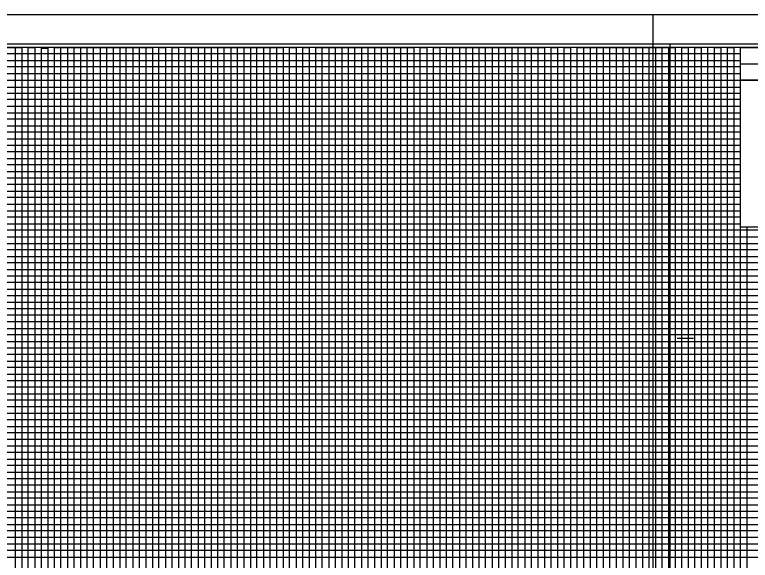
# Model space of a CAD drawing. Extents: x 2345490 to 2436403, y 465165 to 573888.
# Drawn here: x 2411590 to 2412153, y 553912 to 554329 of the extents above; entities that cross this region are included whole.
import ezdxf

# ---------------------------------------------------------------- set-up
doc = ezdxf.new("R2010")
doc.units = 0
for name, color, linetype in [('Old_Level_18', 7, 'Continuous'), ('Old_Level_40', 7, 'Continuous'), ('Old_Level_41', 7, 'Continuous'), ('Old_Level_42', 7, 'Continuous'), ('Old_Level_43', 7, 'Continuous'), ('Old_Level_50', 7, 'Continuous'), ('Old_Level_51', 7, 'Continuous')]:
    doc.layers.add(name, color=color, linetype=linetype)

msp = doc.modelspace()

# ---------------------------------------------------------------- linework, layer by layer
at = {"layer": 'Old_Level_18'}
msp.add_lwpolyline([(2412345.325, 554304.1845), (2410845.325, 554304.1845), (2410845.325, 553254.1845), (2412345.325, 553254.1845)], close=True, dxfattribs=at)
at = {"layer": 'Old_Level_40'}
msp.add_line((2412145.275, 554291.6345), (2412345.325, 554291.6345), dxfattribs=at)
for points in [[(2412145.275, 554304.1845), (2412345.325, 554304.1845), (2412345.325, 554279.1345), (2412145.275, 554279.1345)], [(2412145.275, 554279.1345), (2412245.325, 554279.1345), (2412245.325, 554166.6345), (2412145.275, 554166.6345)]]:
    msp.add_lwpolyline(points, close=True, dxfattribs=at)
at = {"layer": 'Old_Level_41'}
msp.add_line((2412096.825, 554081.6845), (2412109.325, 554081.6845), dxfattribs=at)
for points in [[(2411545.325, 554304.1845), (2411595.325, 554304.1845), (2411595.325, 553279.1845)], [(2411570.325, 553279.1845), (2411620.325, 553279.1845), (2411620.325, 554304.1845), (2411670.325, 554304.1845), (2411670.325, 553279.1845), (2411720.325, 553279.1845), (2411720.325, 554304.1845), (2411770.325, 554304.1845), (2411770.325, 553279.1845), (2411820.325, 553279.1845), (2411820.325, 554304.1845), (2411870.325, 554304.1845), (2411870.325, 553279.1845), (2411920.325, 553279.1845), (2411920.325, 554304.1845), (2411970.325, 554304.1845), (2411970.325, 553279.1845), (2412020.325, 553279.1845), (2412020.325, 554304.1845), (2412070.325, 554304.1845), (2412070.325, 553279.1845), (2412120.325, 553279.1845), (2412120.325, 554304.1845)], [(2411645.325, 553279.1845), (2411645.325, 554304.1845), (2411695.325, 554304.1845), (2411695.325, 553279.1845)], [(2411745.325, 553279.1845), (2411745.325, 554304.1845), (2411795.325, 554304.1845), (2411795.325, 553279.1845)], [(2411845.325, 553279.1845), (2411845.325, 554304.1845), (2411895.325, 554304.1845), (2411895.325, 553279.1845)], [(2411945.325, 553279.1845), (2411945.325, 554304.1845), (2411995.325, 554304.1845), (2411995.325, 553279.1845)], [(2412045.325, 553279.1845), (2412045.325, 554304.1845), (2412095.325, 554304.1845), (2412095.325, 553279.1845)], [(2412145.325, 553279.1845), (2412145.325, 554304.1845), (2412171.625, 554304.1845)], [(2410845.325, 554254.1845), (2412145.275, 554254.1845)], [(2412145.275, 554204.1845), (2410845.325, 554204.1845), (2410845.325, 554154.1345), (2412345.325, 554154.1345)], [(2412345.325, 554129.1845), (2410845.325, 554129.1845), (2410845.325, 554179.1845), (2412145.275, 554179.1845)], [(2412345.325, 554104.1845), (2410845.325, 554104.1845), (2410845.325, 554054.1845), (2412345.325, 554054.1845)], [(2412345.325, 554029.1845), (2410845.325, 554029.1845), (2410845.325, 554079.1845), (2412345.325, 554079.1845)], [(2412345.325, 554004.1845), (2410845.325, 554004.1845), (2410845.325, 553954.1845), (2412345.325, 553954.1845)]]:
    msp.add_lwpolyline(points, dxfattribs=at)
at = {"layer": 'Old_Level_42'}
for points in [[(2412145.275, 554229.1845), (2410845.425, 554229.1845), (2410845.425, 554279.1345), (2412145.275, 554279.1345)], [(2412345.325, 553929.1845), (2410845.325, 553929.1845), (2410845.325, 553979.1845), (2412345.325, 553979.1845)]]:
    msp.add_lwpolyline(points, dxfattribs=at)
at = {"layer": 'Old_Level_43'}
for p, q in [((2412295.325, 554124.1845), (2410895.325, 554124.1845)), ((2410895.325, 554119.1845), (2412295.325, 554119.1845)), ((2412295.325, 554099.1845), (2410895.325, 554099.1845))]:
    msp.add_line(p, q, dxfattribs=at)
for points in [[(2411585.325, 554304.1845), (2411590.325, 554304.1845), (2411590.325, 553279.1845), (2411600.325, 553279.1845), (2411600.325, 554304.1845), (2411605.325, 554304.1845), (2411605.325, 553279.1845)], [(2411610.325, 553279.1845), (2411610.325, 554303.5845), (2411615.325, 554303.5845), (2411615.325, 553279.1845)], [(2411625.325, 553279.1845), (2411625.325, 554304.1845), (2411630.325, 554304.1845), (2411630.325, 553279.1845)], [(2411635.325, 553279.1845), (2411635.325, 554304.1845), (2411640.325, 554304.1845), (2411640.325, 553279.1845)], [(2411650.325, 553279.1845), (2411650.325, 554304.1845), (2411655.325, 554304.1845), (2411655.325, 553279.1845)], [(2411660.325, 553279.1845), (2411660.325, 554304.1845), (2411665.325, 554304.1845), (2411665.325, 553279.1845)], [(2411675.325, 553279.1845), (2411675.325, 554304.1845), (2411680.325, 554304.1845), (2411680.325, 553279.1845)], [(2411685.325, 553279.1845), (2411685.325, 554304.1845), (2411690.325, 554304.1845), (2411690.325, 553279.1845)], [(2411700.325, 553279.1845), (2411700.325, 554304.1845), (2411705.325, 554304.1845), (2411705.325, 553279.1845)], [(2411710.325, 553279.1845), (2411710.325, 554304.1845), (2411715.325, 554304.1845), (2411715.325, 553279.1845)], [(2411725.325, 553279.1845), (2411725.325, 554304.1845), (2411730.325, 554304.1845), (2411730.325, 553279.1845)], [(2411735.325, 553279.1845), (2411735.325, 554304.1845), (2411740.325, 554304.1845), (2411740.325, 553279.1845)], [(2411750.325, 553279.1845), (2411750.325, 554304.1845), (2411755.325, 554304.1845), (2411755.325, 553279.1845)], [(2411760.325, 553279.1845), (2411760.325, 554304.1845), (2411765.325, 554304.1845), (2411765.325, 553279.1845)], [(2411775.325, 553279.1845), (2411775.325, 554304.1845), (2411780.325, 554304.1845), (2411780.325, 553279.1845)], [(2411785.325, 553279.1845), (2411785.325, 554304.1845), (2411790.325, 554304.1845), (2411790.325, 553279.1845)], [(2411800.325, 553279.1845), (2411800.325, 554304.1845), (2411805.325, 554304.1845), (2411805.325, 553279.1845)], [(2411810.325, 553279.1845), (2411810.325, 554304.1845), (2411815.325, 554304.1845), (2411815.325, 553279.1845)], [(2411825.325, 553279.1845), (2411825.325, 554304.1845), (2411830.325, 554304.1845), (2411830.325, 553279.1845)], [(2411835.325, 553279.1845), (2411835.325, 554304.1845), (2411840.325, 554304.1845), (2411840.325, 553279.1845)], [(2411850.325, 553279.1845), (2411850.325, 554304.1845), (2411855.325, 554304.1845), (2411855.325, 553279.1845)], [(2411860.325, 553279.1845), (2411860.325, 554304.1845), (2411865.325, 554304.1845), (2411865.325, 553279.1845)], [(2411875.325, 553279.1845), (2411875.325, 554304.1845), (2411880.325, 554304.1845), (2411880.325, 553279.1845)], [(2411885.325, 553279.1845), (2411885.325, 554304.1845), (2411890.325, 554304.1845), (2411890.325, 553279.1845)], [(2411900.325, 553279.1845), (2411900.325, 554304.1845), (2411905.325, 554304.1845), (2411905.325, 553279.1845)], [(2411910.325, 553279.1845), (2411910.325, 554304.1845), (2411915.325, 554304.1845), (2411915.325, 553279.1845)], [(2411925.325, 553279.1845), (2411925.325, 554304.1845), (2411930.325, 554304.1845), (2411930.325, 553279.1845)], [(2411935.325, 553279.1845), (2411935.325, 554304.1845), (2411940.325, 554304.1845), (2411940.325, 553279.1845)], [(2411950.325, 553279.1845), (2411950.325, 554304.1845), (2411955.325, 554304.1845), (2411955.325, 553279.1845)], [(2411960.325, 553279.1845), (2411960.325, 554304.1845), (2411965.325, 554304.1845), (2411965.325, 553279.1845)], [(2411975.325, 553279.1845), (2411975.325, 554304.1845), (2411980.325, 554304.1845), (2411980.325, 553279.1845)], [(2411985.325, 553279.1845), (2411985.325, 554304.1845), (2411990.325, 554304.1845), (2411990.325, 553279.1845)], [(2412000.325, 553279.1845), (2412000.325, 554304.1845), (2412005.325, 554304.1845), (2412005.325, 553279.1845)], [(2412010.325, 553279.1845), (2412010.325, 554304.1845), (2412015.325, 554304.1845), (2412015.325, 553279.1845)], [(2412025.325, 553279.1845), (2412025.325, 554304.1845), (2412030.325, 554304.1845), (2412030.325, 553279.1845)], [(2412035.325, 553279.1845), (2412035.325, 554304.1845), (2412040.325, 554304.1845), (2412040.325, 553279.1845)], [(2412050.325, 553279.1845), (2412050.325, 554304.1845), (2412055.325, 554304.1845), (2412055.325, 553279.1845)], [(2412060.325, 553279.1845), (2412060.325, 554304.1845), (2412065.325, 554304.1845), (2412065.325, 553279.1845)], [(2412075.325, 553279.1845), (2412075.325, 554304.1845), (2412080.325, 554304.1845), (2412080.325, 553279.1845)], [(2412085.325, 553279.1845), (2412085.325, 554304.1845), (2412090.325, 554304.1845), (2412090.325, 553279.1845)], [(2412100.325, 553279.1845), (2412100.325, 554304.1845), (2412105.325, 554304.1845), (2412105.325, 553279.1845)], [(2412110.325, 553279.1845), (2412110.325, 554304.1845), (2412115.325, 554304.1845), (2412115.325, 553279.1845)], [(2412125.325, 553279.1845), (2412125.325, 554304.1845), (2412130.325, 554304.1845), (2412130.325, 553279.1845)], [(2412135.325, 553279.1845), (2412135.325, 554304.1845), (2412140.325, 554304.1845), (2412140.325, 553279.1845)], [(2412145.275, 554299.1845), (2410895.325, 554299.1845), (2410895.325, 554294.1845), (2412145.275, 554294.1845)], [(2412145.275, 554289.1845), (2410895.325, 554289.1845), (2410895.325, 554284.1845), (2412145.275, 554284.1845)], [(2412145.275, 554273.4345), (2410896.325, 554273.4345), (2410896.325, 554269.1845), (2412145.275, 554269.1845)], [(2412145.275, 554264.1845), (2410895.325, 554264.1845), (2410895.325, 554259.1845), (2412145.275, 554259.1845)], [(2412145.275, 554249.1845), (2410895.325, 554249.1845), (2410895.325, 554244.1845), (2412145.275, 554244.1845)], [(2412145.275, 554239.1845), (2410895.325, 554239.1845), (2410895.325, 554234.1845), (2412145.275, 554234.1845)], [(2412145.275, 554224.1845), (2410895.325, 554224.1845), (2410895.325, 554219.1845), (2412145.275, 554219.1845)], [(2412145.275, 554214.1845), (2410895.325, 554214.1845), (2410895.325, 554209.1845), (2412145.275, 554209.1845)], [(2412145.275, 554199.1845), (2410895.325, 554199.1845), (2410895.325, 554194.1845), (2412145.275, 554194.1845)], [(2412145.275, 554189.1845), (2410895.325, 554189.1845), (2410895.325, 554184.1845), (2412145.275, 554184.1845)], [(2412145.275, 554174.1845), (2410895.325, 554174.1845), (2410895.325, 554169.1845), (2412145.275, 554169.1845)], [(2412150.325, 553279.1845), (2412150.325, 554166.6345)], [(2412295.325, 554164.1845), (2410895.325, 554164.1845), (2410895.325, 554164.1845), (2410895.325, 554144.1845), (2412295.325, 554144.1845)], [(2410895.325, 554159.1845), (2412295.325, 554159.1845)], [(2412295.325, 554149.1845), (2410895.325, 554149.1845)], [(2412295.325, 554139.1845), (2410895.325, 554139.1845), (2410895.325, 554134.1845), (2412295.325, 554134.1845)], [(2412295.325, 554114.1845), (2410895.325, 554114.1845), (2410895.325, 554109.1845), (2412295.325, 554109.1845)], [(2412295.325, 554094.1845), (2410895.325, 554094.1845), (2410895.325, 554089.1845), (2412295.325, 554089.1845)], [(2412295.325, 554084.1845), (2410895.325, 554084.1845)], [(2410895.325, 554074.1845), (2412295.325, 554074.1845)], [(2412295.325, 554069.1845), (2410895.325, 554069.1845), (2410895.325, 554064.1845), (2412295.325, 554064.1845)], [(2412295.325, 554059.1845), (2410895.325, 554059.1845), (2410895.325, 554049.1845), (2412295.325, 554049.1845)], [(2412295.325, 554044.1845), (2410895.325, 554044.1845), (2410895.325, 554039.1845), (2412295.325, 554039.1845)], [(2412295.325, 554034.1845), (2410895.325, 554034.1845), (2410895.325, 554024.1845), (2412295.325, 554024.1845)], [(2412295.325, 554019.1845), (2410895.325, 554019.1845), (2410895.325, 554014.1845), (2412295.325, 554014.1845)], [(2412295.325, 554009.1845), (2410895.325, 554009.1845), (2410895.325, 553999.1845), (2412295.325, 553999.1845)], [(2412295.325, 553994.1845), (2410895.325, 553994.1845), (2410895.325, 553989.1845), (2412295.325, 553989.1845)], [(2412295.325, 553984.1845), (2410895.325, 553984.1845), (2410895.325, 553974.1845), (2412295.325, 553974.1845)], [(2412295.325, 553969.1845), (2410895.325, 553969.1845), (2410895.325, 553964.1845), (2412295.325, 553964.1845)], [(2412295.325, 553959.1845), (2410895.325, 553959.1845), (2410895.325, 553949.1845), (2412295.325, 553949.1845)], [(2412295.325, 553944.1845), (2410895.325, 553944.1845), (2410895.325, 553939.1845), (2412295.325, 553939.1845)], [(2412295.325, 553934.1845), (2410895.325, 553934.1845), (2410895.325, 553924.1845), (2412295.325, 553924.1845)], [(2412295.325, 553919.1845), (2410895.325, 553919.1845), (2410895.325, 553914.1845), (2412295.325, 553914.1845)]]:
    msp.add_lwpolyline(points, dxfattribs=at)
at = {"layer": 'Old_Level_50'}
for points in [[(2412357.825, 554306.7345), (2410691.325, 554306.7345), (2410691.325, 553251.6345), (2412357.825, 553251.6345)], [(2413757.825, 554306.7345), (2412091.325, 554306.7345), (2412091.325, 553251.6345), (2413757.825, 553251.6345)]]:
    msp.add_lwpolyline(points, close=True, dxfattribs=at)
at = {"layer": 'Old_Level_51'}
for points in [[(2412362.325, 554329.1845), (2410678.325, 554329.1845), (2410678.325, 553229.1845), (2412362.325, 553229.1845)], [(2413762.325, 554329.1845), (2412078.325, 554329.1845), (2412078.325, 553229.1845), (2413762.325, 553229.1845)]]:
    msp.add_lwpolyline(points, close=True, dxfattribs=at)

doc.saveas('drawing.dxf')
